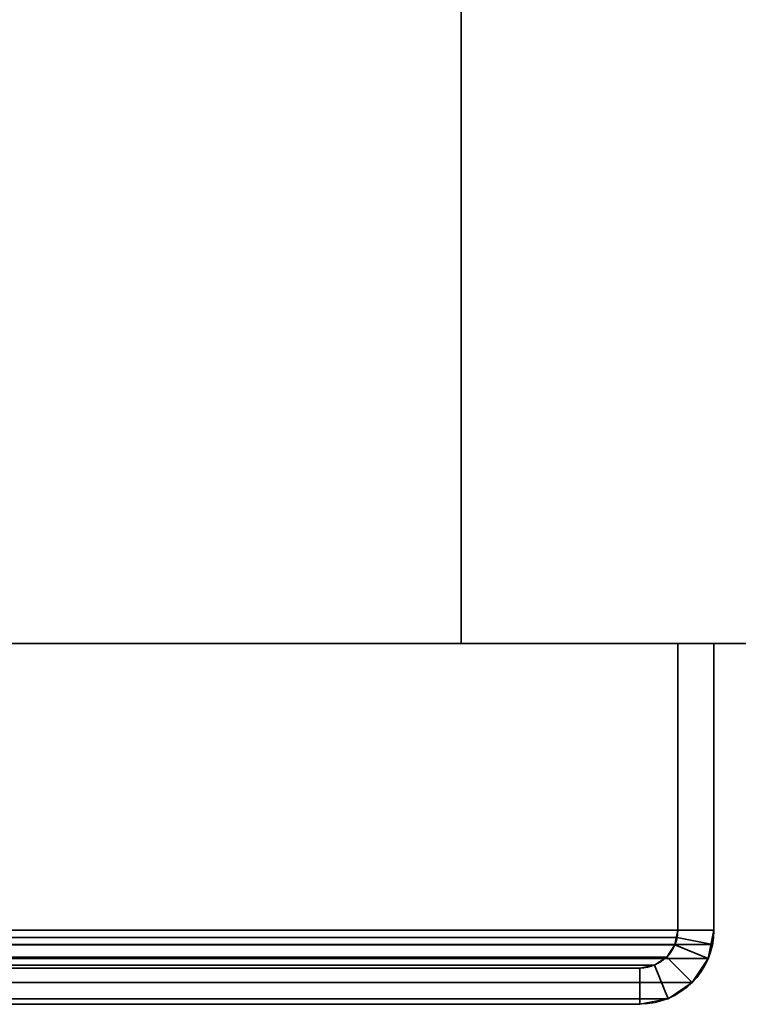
# Model space of a CAD drawing. Header units: millimetres. Extents: x -508 to 6708, y -115 to 193.
# Tile 1037 of 1056: x 3439 to 3469, y -25 to 16. Entities that reach past the tile are written whole.
import ezdxf

# ---------------------------------------------------------------- set-up
doc = ezdxf.new("R2010")
doc.units = ezdxf.units.MM
doc.layers.add('151', color=7, linetype='Continuous', true_color=0xffffff)

# ---------------------------------------------------------------- blocks, each defined once
blk = doc.blocks.new('UG_SURFACE_003')
at = {"layer": '151', "color": 252, "linetype": 'Continuous', "lineweight": 35}
for points in [[(3607.5, -10, 2215.25), (3607.5, 174.4, 2215.25), (2392.5, 174.4, 2215.25), (2392.5, -10, 2215.25)], [(2542.5, -10, 2065.25), (2542.5, 174.4, 2065.25), (3457.5, 174.4, 2065.25), (3457.5, -10, 2065.25)], [(3457.5, -10, -7.75), (3457.5, 174.4, -7.75), (3607.5, 174.4, -7.75), (3607.5, -10, -7.75)], [(3457.5, -10, 2065.25), (3457.5, 174.4, 2065.25), (3457.5, 174.4, -7.75), (3457.5, -10, -7.75)], [(3607.5, -10, 2215.25), (2392.5, -10, 2215.25), (2542.5, -10, 2065.25), (3457.5, -10, 2065.25)], [(3457.5, -10, 2065.25), (3457.5, -10, -7.75), (3607.5, -10, -7.75), (3607.5, -10, 2215.25)]]:
    blk.add_3dface(points, dxfattribs=at)
blk = doc.blocks.new('UG_SURFACE_210')
at = {"layer": '151', "color": 252, "linetype": 'Continuous', "lineweight": 35}
for points in [[(2532, -10, 2075.25), (3468, -10, 2075.25), (3466.5, -10, 2073.75), (2533.5, -10, 2073.75)], [(2532, -10, 2075.25), (2532, -21.92, 2075.25), (3468, -21.92, 2075.25), (3468, -10, 2075.25)], [(2533.5, -10, 2073.75), (3466.5, -10, 2073.75), (3466.5, -21.92, 2073.75), (2533.5, -21.92, 2073.75)], [(3466.5, -21.92, 2073.75), (3466.5, -10, 2073.75), (3468, -10, 2075.25), (3468, -21.92, 2075.25)], [(3467.941, -22.521, 2075.191), (2532, -21.92, 2075.25), (2532.059, -22.521, 2075.191)], [(3467.941, -22.521, 2075.191), (3468, -21.92, 2075.25), (2532, -21.92, 2075.25)], [(2533.53, -22.228, 2073.72), (2533.5, -21.92, 2073.75), (3466.5, -21.92, 2073.75)], [(2533.53, -22.228, 2073.72), (3466.5, -21.92, 2073.75), (3466.47, -22.228, 2073.72)], [(3468, -21.92, 2075.25), (3467.941, -22.521, 2075.191), (3466.47, -22.228, 2073.72), (3466.5, -21.92, 2073.75)], [(3466.47, -22.228, 2073.72), (3466.38, -22.525, 2073.63), (2533.62, -22.525, 2073.63), (2533.53, -22.228, 2073.72)], [(3467.941, -22.521, 2075.191), (3467.766, -23.099, 2075.016), (3466.38, -22.525, 2073.63), (3466.47, -22.228, 2073.72)], [(2532.059, -22.521, 2075.191), (2532.234, -23.099, 2075.016), (3467.766, -23.099, 2075.016), (3467.941, -22.521, 2075.191)], [(3466.037, -23.037, 2073.287), (2533.963, -23.037, 2073.287), (2533.62, -22.525, 2073.63), (3466.38, -22.525, 2073.63)], [(3467.766, -23.099, 2075.016), (3467.098, -24.098, 2074.348), (3466.037, -23.037, 2073.287), (3466.38, -22.525, 2073.63)], [(3467.766, -23.099, 2075.016), (2532.234, -23.099, 2075.016), (2532.902, -24.098, 2074.348), (3467.098, -24.098, 2074.348)], [(3465.525, -23.38, 2072.775), (2534.475, -23.38, 2072.775), (2533.963, -23.037, 2073.287), (3466.037, -23.037, 2073.287)], [(3465.525, -23.38, 2072.775), (3466.037, -23.037, 2073.287), (3467.098, -24.098, 2074.348), (3466.099, -24.766, 2073.349)], [(3464.92, -23.5, 2072.17), (2535.08, -23.5, 2072.17), (2534.475, -23.38, 2072.775), (3465.525, -23.38, 2072.775)], [(2535.08, -23.5, 2072.17), (3464.92, -23.5, 2072.17), (3416.08, -23.5, 2023.33), (2583.92, -23.5, 2023.33)], [(3464.92, -25, 2072.17), (3416.08, -25, 2023.33), (3416.08, -23.5, 2023.33), (3464.92, -23.5, 2072.17)], [(3464.92, -23.5, 2072.17), (3465.525, -23.38, 2072.775), (3466.099, -24.766, 2073.349), (3464.92, -25, 2072.17)], [(3467.098, -24.098, 2074.348), (2532.902, -24.098, 2074.348), (2533.901, -24.766, 2073.349), (3466.099, -24.766, 2073.349)], [(3466.099, -24.766, 2073.349), (2533.901, -24.766, 2073.349), (2535.08, -25, 2072.17), (3464.92, -25, 2072.17)], [(2535.08, -25, 2072.17), (2583.92, -25, 2023.33), (3416.08, -25, 2023.33), (3464.92, -25, 2072.17)]]:
    blk.add_3dface(points, dxfattribs=at)
blk = doc.blocks.new('UG_SURFACE_211')
at = {"layer": '151', "color": 252, "linetype": 'Continuous', "lineweight": 35}
for points in [[(3468, -10, 2075.25), (3468, -10, -7.75), (3466.5, -10, -7.75), (3466.5, -10, 2073.75)], [(3466.5, -10, 2073.75), (3466.5, -10, -7.75), (3466.5, -21.92, -7.75), (3466.5, -21.92, 2073.75)], [(3466.5, -21.92, -7.75), (3466.5, -10, -7.75), (3468, -10, -7.75), (3468, -21.92, -7.75)], [(3468, -21.92, 2075.25), (3468, -10, 2075.25), (3466.5, -10, 2073.75), (3466.5, -21.92, 2073.75)], [(3468, -10, 2075.25), (3468, -21.92, 2075.25), (3468, -21.92, -7.75), (3468, -10, -7.75)], [(3466.5, -21.92, -7.75), (3466.38, -22.525, -7.75), (3466.38, -22.525, 2073.63)], [(3466.38, -22.525, 2073.63), (3466.47, -22.228, 2073.72), (3466.5, -21.92, -7.75)], [(3468, -21.92, -7.75), (3467.766, -23.099, -7.75), (3466.38, -22.525, -7.75), (3466.5, -21.92, -7.75)], [(3466.47, -22.228, 2073.72), (3466.5, -21.92, 2073.75), (3466.5, -21.92, -7.75)], [(3466.5, -21.92, 2073.75), (3466.47, -22.228, 2073.72), (3467.941, -22.521, 2075.191), (3468, -21.92, 2075.25)], [(3468, -21.92, -7.75), (3467.941, -22.521, 2075.191), (3467.766, -23.099, 2075.016)], [(3467.766, -23.099, 2075.016), (3467.766, -23.099, -7.75), (3468, -21.92, -7.75)], [(3468, -21.92, -7.75), (3468, -21.92, 2075.25), (3467.941, -22.521, 2075.191)], [(3466.47, -22.228, 2073.72), (3466.38, -22.525, 2073.63), (3467.766, -23.099, 2075.016), (3467.941, -22.521, 2075.191)], [(3466.38, -22.525, 2073.63), (3466.38, -22.525, -7.75), (3466.037, -23.037, -7.75), (3466.037, -23.037, 2073.287)], [(3467.766, -23.099, -7.75), (3467.098, -24.098, -7.75), (3466.037, -23.037, -7.75), (3466.38, -22.525, -7.75)], [(3466.38, -22.525, 2073.63), (3466.037, -23.037, 2073.287), (3467.098, -24.098, 2074.348), (3467.766, -23.099, 2075.016)], [(3466.037, -23.037, 2073.287), (3466.037, -23.037, -7.75), (3465.525, -23.38, -7.75), (3465.525, -23.38, 2072.775)], [(3465.525, -23.38, -7.75), (3466.037, -23.037, -7.75), (3467.098, -24.098, -7.75), (3466.099, -24.766, -7.75)], [(3466.099, -24.766, 2073.349), (3467.098, -24.098, 2074.348), (3466.037, -23.037, 2073.287), (3465.525, -23.38, 2072.775)], [(3467.098, -24.098, 2074.348), (3467.098, -24.098, -7.75), (3467.766, -23.099, -7.75), (3467.766, -23.099, 2075.016)], [(3464.92, -23.5, 2072.17), (3464.92, -23.5, -7.75), (3416.08, -23.5, -7.75), (3416.08, -23.5, 2023.33)], [(3416.08, -23.5, -7.75), (3464.92, -23.5, -7.75), (3464.92, -25, -7.75), (3416.08, -25, -7.75)], [(3416.08, -25, 2023.33), (3464.92, -25, 2072.17), (3464.92, -23.5, 2072.17), (3416.08, -23.5, 2023.33)], [(3465.525, -23.38, 2072.775), (3465.525, -23.38, -7.75), (3464.92, -23.5, -7.75), (3464.92, -23.5, 2072.17)], [(3464.92, -23.5, -7.75), (3465.525, -23.38, -7.75), (3466.099, -24.766, -7.75), (3464.92, -25, -7.75)], [(3464.92, -25, 2072.17), (3466.099, -24.766, 2073.349), (3465.525, -23.38, 2072.775), (3464.92, -23.5, 2072.17)], [(3466.099, -24.766, 2073.349), (3466.099, -24.766, -7.75), (3467.098, -24.098, -7.75), (3467.098, -24.098, 2074.348)], [(3464.92, -25, 2072.17), (3464.92, -25, -7.75), (3466.099, -24.766, -7.75), (3466.099, -24.766, 2073.349)], [(3464.92, -25, 2072.17), (3416.08, -25, 2023.33), (3416.08, -25, -7.75), (3464.92, -25, -7.75)]]:
    blk.add_3dface(points, dxfattribs=at)

msp = doc.modelspace()

# ---------------------------------------------------------------- linework, layer by layer
at = {"layer": '151', "color": 253, "linetype": 'Continuous', "lineweight": -3}
for p, q in [((3457.5, -10, 2065.25), (3457.5, 174.4, 2065.25)), ((3457.5, 174.4, -7.75), (3457.5, -10, -7.75)), ((2392.5, -10, 2215.25), (3607.5, -10, 2215.25)), ((3468, -10, 2075.25), (2532, -10, 2075.25)), ((3466.5, -10, 2073.75), (2533.5, -10, 2073.75)), ((3457.5, -10, 2065.25), (2542.5, -10, 2065.25)), ((3457.5, -10, -7.75), (3457.5, -10, 2065.25)), ((3457.5, -10, -7.75), (3607.5, -10, -7.75)), ((3466.5, -10, 2073.75), (3466.5, -21.92, 2073.75)), ((3468, -10, 2075.25), (3466.5, -10, 2073.75)), ((3466.5, -10, 2073.75), (3466.5, -21.92, 2073.75)), ((3468, -10, 2075.25), (3466.5, -10, 2073.75)), ((3466.5, -10, -7.75), (3466.5, -21.92, -7.75)), ((3466.5, -10, -7.75), (3466.5, -10, 2073.75)), ((3466.5, -10, -7.75), (3468, -10, -7.75)), ((3468, -10, 2075.25), (3468, -21.92, 2075.25)), ((3468, -10, -7.75), (3468, -21.92, -7.75)), ((3468, -10, 2075.25), (3468, -21.92, 2075.25)), ((3468, -10, -7.75), (3468, -10, 2075.25)), ((3468, -21.92, 2075.25), (2532, -21.92, 2075.25)), ((3466.5, -21.92, 2073.75), (2533.5, -21.92, 2073.75)), ((3466.5, -21.92, -7.75), (3466.5, -21.92, 2073.75)), ((3468, -21.92, -7.75), (3468, -21.92, 2075.25)), ((3464.92, -23.5, 2072.17), (2535.08, -23.5, 2072.17)), ((3464.92, -23.5, 2072.17), (3416.08, -23.5, 2023.33)), ((3464.92, -23.5, -7.75), (3416.08, -23.5, -7.75)), ((3464.92, -23.5, 2072.17), (3416.08, -23.5, 2023.33)), ((3464.92, -23.5, -7.75), (3464.92, -23.5, 2072.17)), ((3464.92, -25, 2072.17), (2535.08, -25, 2072.17)), ((3464.92, -25, 2072.17), (3416.08, -25, 2023.33)), ((3464.92, -25, -7.75), (3416.08, -25, -7.75)), ((3464.92, -25, 2072.17), (3416.08, -25, 2023.33)), ((3464.92, -25, -7.75), (3464.92, -25, 2072.17))]:
    msp.add_line(p, q, dxfattribs=at)
at = {"layer": '151', "color": 253, "linetype": 'Continuous', "lineweight": -3, "extrusion": (0, 0, -1)}
for radius in [3.08, 1.58]:
    msp.add_arc((-3464.92, -21.92, 7.75), radius, 180, 270, dxfattribs=at)
at = {"layer": '151', "color": 253, "linetype": 'Continuous', "lineweight": -3, "extrusion": (0.707107, 6.12323e-17, -0.707107)}
for major_axis, start_param, end_param in [((3.08, 0, 3.08), 0, 1.570796), ((1.58, 0, 1.58), 0, 1.570796), ((-3.08, 0, -3.08), 3.141593, 4.712389), ((-1.58, 0, -1.58), 3.141593, 4.712389)]:
    msp.add_ellipse((3464.92, -21.92, 2072.17), major_axis=major_axis, ratio=0.707107, start_param=start_param, end_param=end_param, dxfattribs=at)

# ---------------------------------------------------------------- block references
at = {"layer": '151', "color": 253, "linetype": 'Continuous', "lineweight": -3}
for name in ['UG_SURFACE_003', 'UG_SURFACE_210', 'UG_SURFACE_211']:
    msp.add_blockref(name, (0, 0), dxfattribs=at)

doc.saveas('drawing.dxf')
